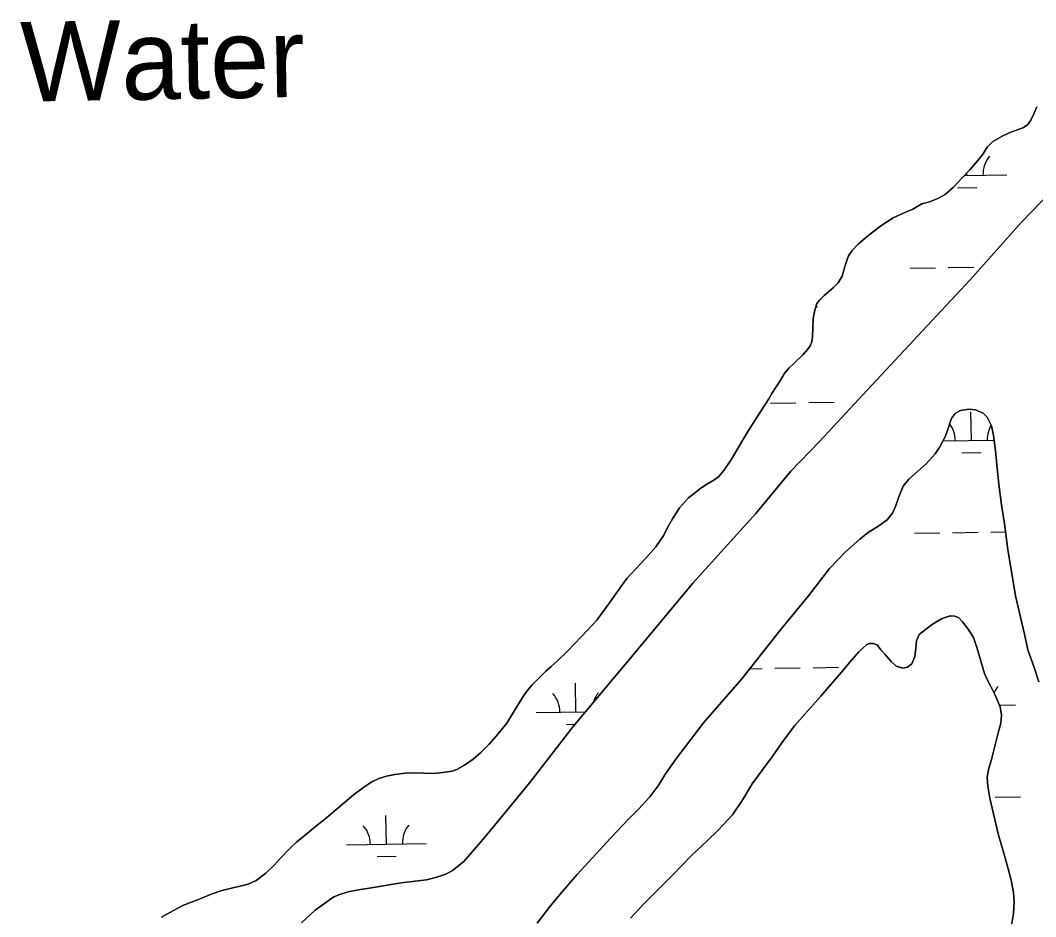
# Model space of a CAD drawing. Extents: x 3855477 to 3893699, y 299188 to 325115.
# Drawn here: x 3871376 to 3872650, y 315966 to 317091 of the extents above; entities that cross this region are included whole.
import ezdxf

# ---------------------------------------------------------------- set-up
doc = ezdxf.new("R2010")
doc.units = 0
for name, color, linetype in [('V-RIVR-IDEN', 7, 'Continuous'), ('V-TOPO-SHOR', 7, 'Continuous'), ('V-WETL-SWMP', 7, 'Continuous')]:
    doc.layers.add(name, color=color, linetype=linetype)

msp = doc.modelspace()

# ---------------------------------------------------------------- linework, layer by layer
at = {"layer": 'V-TOPO-SHOR'}
for points in [[(3872651.9, 316982.3), (3872648.4, 316974.1), (3872644.2, 316965.7), (3872640.3, 316959.8), (3872634.3, 316955.8), (3872625.1, 316952.6), (3872619.3, 316950.5), (3872609.4, 316945.8), (3872596.6, 316938.8), (3872589.6, 316931.7), (3872584.7, 316923.4), (3872577.7, 316914.9), (3872567.8, 316903.2), (3872557.8, 316892.7), (3872547.2, 316881.5), (3872536.8, 316872.4), (3872527.8, 316867.2), (3872517.2, 316863.2), (3872507.7, 316860.3), (3872496.1, 316854), (3872486.4, 316849.7), (3872471.5, 316843.1), (3872457.2, 316833.6), (3872446.7, 316825.6), (3872439.2, 316819.8), (3872428, 316810.4), (3872420, 316802.1), (3872415.6, 316795.1), (3872413, 316788.2), (3872411.1, 316781.9), (3872407.6, 316769.7), (3872402.4, 316761.4), (3872396.4, 316754.9), (3872390.5, 316750.2), (3872384.9, 316745.5), (3872379.1, 316739.8), (3872375.8, 316735.3), (3872373.2, 316727.2), (3872371, 316716.7), (3872370.3, 316693.1), (3872369.5, 316687.4), (3872367.4, 316682.4), (3872364.1, 316677.5), (3872358.4, 316671.3), (3872346.8, 316660.2), (3872340.7, 316654.3), (3872334.7, 316647.1), (3872330, 316639.3), (3872319.3, 316622.5), (3872315.7, 316615.8), (3872301.6, 316594.6), (3872287.8, 316572.6), (3872276.8, 316554.1), (3872268.6, 316540), (3872259.2, 316525.7)], [(3871728.8, 315958.1), (3871746.2, 315974), (3871769.5, 315990.8), (3871777.1, 315993.9), (3871787.4, 315996.9), (3871802.8, 315999.9), (3871816.9, 316002.3), (3871854.2, 316008.3), (3871868.2, 316010.2), (3871885.7, 316012.2), (3871898.9, 316015.5), (3871903.7, 316017), (3871910.1, 316019.4), (3871918.6, 316023.7), (3871932.7, 316035.3), (3871943.5, 316047.6), (3871956.6, 316062.7), (3871971, 316080.3), (3872015.6, 316134.2), (3872069.7, 316204.6), (3872147.9, 316297.5), (3872220.3, 316384.5), (3872299.2, 316471.7), (3872343.3, 316525.1), (3872379, 316562.3), (3872433.7, 316621), (3872514.3, 316707.4), (3872568.1, 316765.3), (3872632.1, 316837.1), (3872710.4, 316917.9)], [(3872654.3, 316260.6), (3872648.1, 316279.8), (3872640.7, 316300.6), (3872636.3, 316320.3), (3872625.3, 316368.6), (3872615.5, 316426.5), (3872611.5, 316458.9), (3872607.6, 316482.7), (3872604.3, 316508.9), (3872601.8, 316533), (3872600, 316551), (3872597.7, 316569.7), (3872594.9, 316582.1), (3872589.7, 316592.6), (3872584.4, 316598), (3872575.1, 316601.8), (3872566.6, 316602.9), (3872556.1, 316601.3), (3872549.9, 316597.9), (3872545.4, 316592.1), (3872543.5, 316587.6), (3872540.3, 316577.2), (3872536.9, 316568.2), (3872530, 316555.7), (3872524.4, 316546.8), (3872512.9, 316534.4), (3872502.1, 316524.7), (3872491.1, 316515.1), (3872484.2, 316506.1), (3872478.6, 316492.8), (3872474.4, 316480.5), (3872470.7, 316472.3), (3872463.9, 316463.8), (3872453.5, 316456.6), (3872440.3, 316448), (3872429.9, 316439.7), (3872411.3, 316423.2), (3872391.6, 316402.7), (3872365.4, 316368.5), (3872330.3, 316326), (3872281.5, 316264.2), (3872233.6, 316209.2), (3872198.7, 316163.6), (3872185, 316143.9), (3872177.4, 316131.2), (3872166.3, 316116.2), (3872151.9, 316100.9), (3872139, 316088), (3872117.1, 316064.8), (3872075, 316018.7), (3872056, 315996.9), (3872041.1, 315978.9), (3872024.6, 315957.7)], [(3872259.2, 316525.7), (3872252.9, 316518.2), (3872246.5, 316513.8), (3872238.7, 316509), (3872230.3, 316503.8), (3872222.1, 316497.4), (3872214.6, 316491.4), (3872203.2, 316478.9), (3872194.5, 316465.1), (3872188.3, 316454.3), (3872183.6, 316444.7), (3872173.5, 316430.1), (3872161, 316415.7), (3872148.1, 316402.2), (3872137.2, 316390.3), (3872130.6, 316381.3), (3872115.3, 316359.7), (3872099.4, 316338.2), (3872087.9, 316325.3), (3872063, 316299.4), (3872050.8, 316287.3), (3872042.4, 316279.8), (3872035.5, 316274.1), (3872018.3, 316256.8), (3872011.6, 316248.8), (3872006.2, 316240.9), (3871995, 316222.7), (3871986.5, 316208.8), (3871981.4, 316202.1), (3871973.4, 316192.3), (3871964.2, 316182), (3871954.2, 316172.1), (3871944.3, 316163.4), (3871933.7, 316156.2), (3871924, 316150.7), (3871917.9, 316148.7), (3871906.4, 316146.9), (3871894.5, 316145.8), (3871882.1, 316146), (3871871.2, 316146.6), (3871859, 316146), (3871846, 316144.3), (3871835.6, 316142.2), (3871825.9, 316139.4), (3871817.2, 316135.1), (3871807.3, 316128.5), (3871793.8, 316118.5), (3871782.9, 316109.4), (3871772.1, 316100.2), (3871760.4, 316090.1), (3871746.6, 316078.9), (3871733.7, 316068.2), (3871723.2, 316059.8), (3871714.9, 316052.2), (3871701.8, 316038.5), (3871695.1, 316030.8), (3871684.1, 316020.4), (3871671.9, 316011.4), (3871661.9, 316006.6), (3871651.9, 316004), (3871642.7, 316002), (3871628.9, 315998.8), (3871615.4, 315994), (3871601.6, 315988.3), (3871580.8, 315980.5), (3871568.4, 315973.7), (3871553, 315965.3)], [(3872141.9, 315963.9), (3872159.1, 315982.5), (3872194.3, 316017.5), (3872218.7, 316043.2), (3872237.8, 316060.7), (3872251.9, 316074.4), (3872269.7, 316093.6), (3872282.8, 316113.1), (3872294.7, 316132.8), (3872320.4, 316167.9), (3872333.9, 316187), (3872348, 316206), (3872367.4, 316227.5), (3872380.7, 316242.5), (3872390.8, 316254.3), (3872406.6, 316272.9), (3872419.5, 316288.2), (3872428.3, 316298.3), (3872438.5, 316307.3), (3872442, 316308.9), (3872446.3, 316308.9), (3872451.5, 316306.9), (3872456.2, 316301), (3872461.6, 316294.8), (3872468.9, 316286.2), (3872475.4, 316280.1), (3872483.7, 316277.9), (3872489.6, 316279.2), (3872495.2, 316283.4), (3872498.7, 316292.3), (3872499.9, 316302.6), (3872500.8, 316312.2), (3872504.2, 316319.9), (3872520.8, 316332.8), (3872533.2, 316340.1), (3872543, 316343.5), (3872549, 316343.2), (3872553.8, 316340.9), (3872558.8, 316335.9), (3872565.8, 316326.8), (3872572.5, 316316.2), (3872577.2, 316302.5), (3872586.3, 316270.9), (3872589.8, 316262.6), (3872594, 316254.9), (3872599.6, 316244), (3872605.9, 316229.4), (3872607.6, 316218.7), (3872606.8, 316208.8), (3872603.4, 316196.7), (3872599.2, 316179.9), (3872595.1, 316163), (3872591.6, 316152.2), (3872589.7, 316141.1), (3872590.5, 316129.9), (3872592.7, 316114.5), (3872603.8, 316068.1), (3872610.5, 316045.6), (3872616, 316026), (3872619.7, 316011.7), (3872622.5, 315996.3), (3872623.4, 315984.6), (3872622.5, 315969.7), (3872619.9, 315955)]]:
    msp.add_lwpolyline(points, dxfattribs=at)
at = {"layer": 'V-WETL-SWMP'}
for p, q in [((3872561.1, 316896.2), (3872614.2, 316897.1)), ((3872564.3, 316896.2), (3872564.2, 316899.5)), ((3872552.5, 316880.6), (3872576.5, 316881)), ((3872492.7, 316779.6), (3872524.7, 316780.2)), ((3872540.7, 316780.4), (3872572.7, 316780.9)), ((3872374.5, 316731.3), (3872376.4, 316731.3)), ((3872317.6, 316610.3), (3872349.6, 316610.8)), ((3872365.6, 316611), (3872397.6, 316611.6)), ((3872569.7, 316563.6), (3872569.1, 316599.6)), ((3872534, 316563), (3872598.4, 316564.1)), ((3872557.9, 316548), (3872581.9, 316548.4)), ((3872498.2, 316447), (3872530.2, 316447.5)), ((3872546.1, 316447.8), (3872578.1, 316448.3)), ((3872594.1, 316448.6), (3872612.7, 316448.9)), ((3872291.6, 316277.1), (3872307, 316277.4)), ((3872323, 316277.6), (3872355, 316278.1)), ((3872371, 316278.4), (3872403, 316278.9)), ((3872073.3, 316222.8), (3872072.7, 316258.8)), ((3872023.3, 316222), (3872085.2, 316223)), ((3872605, 316231.5), (3872625.1, 316231.8)), ((3872061.5, 316207.2), (3872072, 316207.4)), ((3872599.6, 316115.9), (3872631.6, 316116.5)), ((3871835.4, 316057), (3871834.9, 316093)), ((3871785.5, 316056.2), (3871885.4, 316057.9)), ((3871823.7, 316041.4), (3871847.7, 316041.8))]:
    msp.add_line(p, q, dxfattribs=at)
for points in [[(3871924, 316150.7), (3871933.7, 316156.2), (3871944.3, 316163.4), (3871954.2, 316172.1), (3871964.2, 316182), (3871973.4, 316192.3), (3871981.4, 316202.1), (3871986.5, 316208.8), (3871995, 316222.7), (3872006.2, 316240.9), (3872011.6, 316248.8), (3872018.3, 316256.8), (3872035.5, 316274.1), (3872042.4, 316279.8), (3872050.8, 316287.3), (3872063, 316299.4), (3872087.9, 316325.3), (3872099.4, 316338.2), (3872115.3, 316359.7), (3872130.6, 316381.3), (3872137.2, 316390.3), (3872148.1, 316402.2), (3872161, 316415.7), (3872173.5, 316430.1), (3872183.6, 316444.7), (3872188.3, 316454.3), (3872194.5, 316465.1), (3872203.2, 316478.9), (3872214.6, 316491.4), (3872222.1, 316497.4), (3872230.3, 316503.8), (3872238.7, 316509), (3872246.5, 316513.8), (3872252.9, 316518.2), (3872259.2, 316525.7), (3872268.6, 316540), (3872276.8, 316554.1), (3872287.8, 316572.6), (3872301.6, 316594.6), (3872315.7, 316615.8), (3872319.3, 316622.5), (3872330, 316639.3), (3872334.7, 316647.1), (3872340.7, 316654.3), (3872346.8, 316660.2), (3872358.4, 316671.3), (3872364.1, 316677.5), (3872367.4, 316682.4), (3872369.5, 316687.4), (3872370.3, 316693.1), (3872371, 316716.7), (3872373.2, 316727.2), (3872375.8, 316735.3), (3872379.1, 316739.8), (3872384.9, 316745.5), (3872390.5, 316750.2), (3872396.4, 316754.9), (3872402.4, 316761.4), (3872407.6, 316769.7), (3872411.1, 316781.9), (3872413, 316788.2), (3872415.6, 316795.1), (3872420, 316802.1), (3872428, 316810.4), (3872439.2, 316819.8), (3872446.7, 316825.6), (3872457.2, 316833.6), (3872471.5, 316843.1), (3872486.4, 316849.7), (3872496.1, 316854), (3872507.7, 316860.3), (3872517.2, 316863.2), (3872527.8, 316867.2), (3872536.8, 316872.4), (3872547.2, 316881.5), (3872557.8, 316892.7), (3872567.8, 316903.2), (3872577.7, 316914.9), (3872584.7, 316923.4), (3872589.6, 316931.7), (3872596.6, 316938.8), (3872609.4, 316945.8), (3872619.3, 316950.5), (3872625.1, 316952.6), (3872634.3, 316955.8), (3872640.3, 316959.8), (3872644.2, 316965.7), (3872648.4, 316974.1), (3872651.9, 316982.3)], [(3872710.4, 316917.9), (3872632.1, 316837.1), (3872568.1, 316765.3), (3872514.3, 316707.4), (3872433.7, 316621), (3872379, 316562.3), (3872343.3, 316525.1), (3872299.2, 316471.7), (3872220.3, 316384.5), (3872147.9, 316297.5), (3872069.7, 316204.6), (3872015.6, 316134.2), (3871971, 316080.3), (3871956.6, 316062.7), (3871943.5, 316047.6), (3871932.7, 316035.3), (3871918.6, 316023.7), (3871910.1, 316019.4), (3871903.7, 316017), (3871898.9, 316015.5), (3871885.7, 316012.2), (3871868.2, 316010.2), (3871854.2, 316008.3), (3871816.9, 316002.3), (3871802.8, 315999.9), (3871787.4, 315996.9), (3871777.1, 315993.9), (3871769.5, 315990.8), (3871746.2, 315974), (3871728.8, 315958.1)], [(3872024.6, 315957.7), (3872041.1, 315978.9), (3872056, 315996.9), (3872075, 316018.7), (3872117.1, 316064.8), (3872139, 316088), (3872151.9, 316100.9), (3872166.3, 316116.2), (3872177.4, 316131.2), (3872185, 316143.9), (3872198.7, 316163.6), (3872233.6, 316209.2), (3872281.5, 316264.2), (3872330.3, 316326), (3872365.4, 316368.5), (3872391.6, 316402.7), (3872411.3, 316423.2), (3872429.9, 316439.7), (3872440.3, 316448), (3872453.5, 316456.6), (3872463.9, 316463.8), (3872470.7, 316472.3), (3872474.4, 316480.5), (3872478.6, 316492.8), (3872484.2, 316506.1), (3872491.1, 316515.1), (3872502.1, 316524.7), (3872512.9, 316534.4), (3872524.4, 316546.8), (3872530, 316555.7), (3872536.9, 316568.2), (3872540.3, 316577.2), (3872543.5, 316587.6), (3872545.4, 316592.1), (3872549.9, 316597.9), (3872556.1, 316601.3), (3872566.6, 316602.9), (3872575.1, 316601.8), (3872584.4, 316598), (3872589.7, 316592.6), (3872594.9, 316582.1), (3872597.7, 316569.7), (3872600, 316551), (3872601.8, 316533), (3872604.3, 316508.9), (3872607.6, 316482.7), (3872611.5, 316458.9), (3872615.5, 316426.5), (3872625.3, 316368.6), (3872636.3, 316320.3), (3872640.7, 316300.6), (3872648.1, 316279.8), (3872654.3, 316260.6)], [(3872619.9, 315955), (3872622.5, 315969.7), (3872623.4, 315984.6), (3872622.5, 315996.3), (3872619.7, 316011.7), (3872616, 316026), (3872610.5, 316045.6), (3872603.8, 316068.1), (3872592.7, 316114.5), (3872590.5, 316129.9), (3872589.7, 316141.1), (3872591.6, 316152.2), (3872595.1, 316163), (3872599.2, 316179.9), (3872603.4, 316196.7), (3872606.8, 316208.8), (3872607.6, 316218.7), (3872605.9, 316229.4), (3872599.6, 316244), (3872594, 316254.9), (3872589.8, 316262.6), (3872586.3, 316270.9), (3872577.2, 316302.5), (3872572.5, 316316.2), (3872565.8, 316326.8), (3872558.8, 316335.9), (3872553.8, 316340.9), (3872549, 316343.2), (3872543, 316343.5), (3872533.2, 316340.1), (3872520.8, 316332.8), (3872504.2, 316319.9), (3872500.8, 316312.2), (3872499.9, 316302.6), (3872498.7, 316292.3), (3872495.2, 316283.4), (3872489.6, 316279.2), (3872483.7, 316277.9), (3872475.4, 316280.1), (3872468.9, 316286.2), (3872461.6, 316294.8), (3872456.2, 316301), (3872451.5, 316306.9), (3872446.3, 316308.9), (3872442, 316308.9), (3872438.5, 316307.3), (3872428.3, 316298.3), (3872419.5, 316288.2), (3872406.6, 316272.9), (3872390.8, 316254.3), (3872380.7, 316242.5), (3872367.4, 316227.5), (3872348, 316206), (3872333.9, 316187), (3872320.4, 316167.9), (3872294.7, 316132.8), (3872282.8, 316113.1), (3872269.7, 316093.6), (3872251.9, 316074.4), (3872237.8, 316060.7), (3872218.7, 316043.2), (3872194.3, 316017.5), (3872159.1, 315982.5), (3872141.9, 315963.9)], [(3871553, 315965.3), (3871568.4, 315973.7), (3871580.8, 315980.5), (3871601.6, 315988.3), (3871615.4, 315994), (3871628.9, 315998.8), (3871642.7, 316002), (3871651.9, 316004), (3871661.9, 316006.6), (3871671.9, 316011.4), (3871684.1, 316020.4), (3871695.1, 316030.8), (3871701.8, 316038.5), (3871714.9, 316052.2), (3871723.2, 316059.8), (3871733.7, 316068.2), (3871746.6, 316078.9), (3871760.4, 316090.1), (3871772.1, 316100.2), (3871782.9, 316109.4), (3871793.8, 316118.5), (3871807.3, 316128.5), (3871817.2, 316135.1), (3871825.9, 316139.4), (3871835.6, 316142.2), (3871846, 316144.3), (3871859, 316146), (3871871.2, 316146.6), (3871882.1, 316146), (3871894.5, 316145.8), (3871906.4, 316146.9), (3871917.9, 316148.7), (3871924, 316150.7)]]:
    msp.add_lwpolyline(points, dxfattribs=at)
for centre, start, end in [((3872619.5, 316897.6), 140.1615, 181.7052), ((3872514.4, 316563.2), 0.1615, 37.0488), ((3872624.9, 316565), 149.5754, 181.7052), ((3872128.5, 316224.2), 140.1615, 163.206), ((3872630.3, 316232.4), 140.1615, 155.7807), ((3872018, 316222.4), 0.1615, 41.7052), ((3871890.7, 316058.4), 140.1615, 181.7052), ((3871780.2, 316056.6), 0.1615, 41.7052)]:
    msp.add_arc(centre, 35.2, start, end, dxfattribs=at)

# ---------------------------------------------------------------- texts
at = {"layer": 'V-RIVR-IDEN'}
msp.add_text('Water', height=100, rotation=0.9822, dxfattribs=at).set_placement((3871377.1, 316988.7))

doc.saveas('drawing.dxf')
